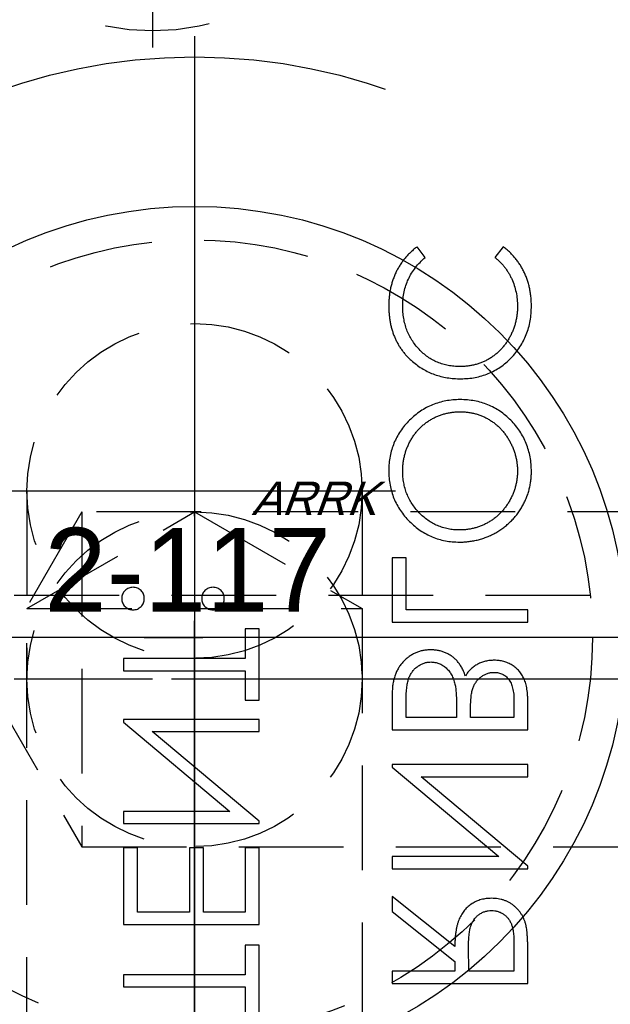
# Model space of a CAD drawing. Extents: x 2651 to 11825, y -3833 to 1075.
# Tile 351 of 656: x 4229 to 4243, y 511 to 534. Entities that reach past the tile are written whole.
import ezdxf

# ---------------------------------------------------------------- set-up
doc = ezdxf.new("R2010")
doc.units = 0
doc.header["$LTSCALE"] = 10
for name, pattern in [('CENTER', [2, 1.25, -0.25, 0.25, -0.25]), ('CNSCEN', [17, 15, -1, 0, -1]), ('CNSHID', [4, 3, -1]), ('HIDDEN', [0.375, 0.25, -0.125])]:
    doc.linetypes.add(name, pattern=pattern)
doc.layers.get('0').update_dxf_attribs({"linetype": 'CONTINUOUS'})
doc.layers.get('Defpoints').update_dxf_attribs({"linetype": 'CONTINUOUS'})
for name, color, linetype in [('1', 7, 'CONTINUOUS'), ('9', 3, 'CONTINUOUS'), ('CEN', 1, 'CENTER'), ('COOL', 150, 'HIDDEN'), ('DIM', 3, 'CONTINUOUS'), ('HIDDEN', 6, 'HIDDEN'), ('WL1-HL', 4, 'CNSHID'), ('WOR1-CL', 1, 'CNSCEN'), ('WOR1-DL', 7, 'CONTINUOUS')]:
    doc.layers.add(name, color=color, linetype=linetype)
doc.styles.add('china', font='txt')
doc.styles.get("Standard").update_dxf_attribs({"font": 'romans.shx'})
doc.dimstyles.new('MM& INCH5', dxfattribs={"dimtxt": 5, "dimasz": 2.5, "dimexe": 1, "dimexo": 0.5, "dimtad": 0, "dimrnd": 1.38778e-17, "dimzin": 9, "dimdsep": 46, "dimtxsty": 'Standard', "dimblk": 'CLOSED', "dimcen": 0, "dimclrd": 3, "dimclre": 3, "dimclrt": 3, "dimazin": 2, "dimtfac": 0.75, "dimtofl": 0, "dimtmove": 0, "dimatfit": 3, "dimfxl": 0, "dimtolj": 1, "dimarcsym": 0})

# ---------------------------------------------------------------- blocks, each defined once
blk = doc.blocks.new('DSD')
at = {"layer": '1', "color": 7, "linetype": 'Continuous'}
for p, q in [((483.084, 496.05), (483.084, 494.348)), ((483.416, 495.345), (483.416, 496.05)), ((476.666, 495.262), (476.666, 494.613)), ((479.905, 495.262), (476.666, 495.262)), ((479.905, 494.971), (479.905, 495.262)), ((486.322, 495.345), (483.416, 495.345)), ((486.322, 495.054), (486.322, 495.345)), ((483.416, 494.348), (483.416, 495.054)), ((483.416, 495.054), (486.322, 495.054)), ((476.999, 494.971), (478.078, 494.971)), ((476.999, 494.364), (476.999, 494.971)), ((478.078, 494.971), (478.083, 494.378)), ((478.41, 494.735), (478.41, 494.971)), ((478.41, 494.971), (479.905, 494.971)), ((479.905, 493.545), (478.41, 494.735)), ((478.41, 494.375), (479.905, 493.186)), ((483.084, 494.348), (483.416, 494.348)), ((483.084, 493.85), (483.084, 492.023)), ((486.322, 493.85), (483.084, 493.85)), ((486.322, 492.023), (486.322, 493.85)), ((479.905, 493.186), (479.905, 493.545)), ((483.416, 492.023), (483.416, 493.559)), ((483.416, 493.559), (484.413, 493.559)), ((484.413, 493.559), (484.413, 492.023)), ((484.745, 492.023), (484.745, 493.559)), ((484.745, 493.559), (485.99, 493.559)), ((485.99, 493.559), (485.99, 492.023)), ((479.905, 492.521), (476.666, 492.521)), ((476.666, 492.521), (476.666, 492.46)), ((476.666, 492.46), (479.215, 490.321)), ((479.905, 492.231), (479.905, 492.521)), ((479.905, 490.096), (477.362, 492.231)), ((477.362, 492.231), (479.905, 492.231)), ((483.084, 492.023), (483.416, 492.023)), ((484.413, 492.023), (484.745, 492.023)), ((485.99, 492.023), (486.322, 492.023)), ((486.322, 491.442), (483.084, 491.442)), ((483.084, 491.442), (483.084, 491.381)), ((483.084, 491.381), (485.633, 489.241)), ((486.322, 491.151), (486.322, 491.442)), ((486.322, 489.017), (483.779, 491.151)), ((483.779, 491.151), (486.322, 491.151)), ((479.215, 490.321), (476.666, 490.321)), ((476.666, 490.321), (476.666, 490.03)), ((479.905, 490.03), (479.905, 490.096)), ((476.666, 490.03), (479.905, 490.03)), ((476.666, 489.2), (476.666, 488.568)), ((479.905, 489.2), (476.666, 489.2)), ((479.905, 488.324), (479.905, 489.2)), ((485.633, 489.241), (483.084, 489.241)), ((483.084, 489.241), (483.084, 488.951)), ((476.999, 488.909), (478.037, 488.909)), ((476.999, 488.515), (476.999, 488.909)), ((478.037, 488.909), (478.037, 488.714)), ((478.369, 488.909), (479.573, 488.909)), ((478.369, 488.716), (478.369, 488.909)), ((479.573, 488.909), (479.573, 488.495)), ((483.084, 488.951), (486.322, 488.951)), ((486.322, 488.951), (486.322, 489.017)), ((483.416, 488.494), (483.084, 488.494)), ((483.084, 488.494), (483.084, 486.792)), ((483.416, 487.788), (483.416, 488.494)), ((486.322, 487.788), (483.416, 487.788)), ((486.322, 487.497), (486.322, 487.788)), ((483.416, 486.792), (483.416, 487.497)), ((483.416, 487.497), (486.322, 487.497)), ((483.084, 486.792), (483.416, 486.792)), ((476.666, 486.626), (476.666, 486.335)), ((479.905, 486.626), (476.666, 486.626)), ((479.905, 485.089), (479.905, 486.626)), ((476.666, 486.335), (479.573, 486.335)), ((479.573, 486.335), (479.573, 485.089)), ((479.573, 485.089), (479.905, 485.089)), ((477.261, 477.657), (477.455, 477.912)), ((479.116, 477.912), (479.309, 477.657))]:
    blk.add_line(p, q, dxfattribs=at)
for points, knots in [([(476.666, 494.613), (476.667, 494.57), (476.667, 494.487), (476.668, 494.368), (476.673, 494.26), (476.677, 494.163), (476.684, 494.077), (476.69, 494.001), (476.699, 493.937), (476.707, 493.897), (476.711, 493.88)], [0, 0, 0, 0, 0.176258, 0.338434, 0.484822, 0.617158, 0.734698, 0.837385, 0.926372, 1, 1, 1, 1]), ([(477.532, 493.518), (477.506, 493.519), (477.454, 493.521), (477.379, 493.539), (477.307, 493.569), (477.241, 493.61), (477.18, 493.66), (477.128, 493.719), (477.085, 493.785), (477.058, 493.846), (477.041, 493.901), (477.029, 493.948), (477.02, 494.002), (477.012, 494.062), (477.006, 494.129), (477.001, 494.202), (476.999, 494.281), (476.999, 494.335), (476.999, 494.364)], [0, 0, 0, 0, 0.068814, 0.136365, 0.204019, 0.273064, 0.342913, 0.410965, 0.479169, 0.549308, 0.587652, 0.630647, 0.678879, 0.731934, 0.791111, 0.855283, 0.925086, 1, 1, 1, 1]), ([(478.083, 494.378), (478.083, 494.35), (478.083, 494.297), (478.079, 494.219), (478.075, 494.147), (478.068, 494.08), (478.06, 494.019), (478.05, 493.964), (478.038, 493.914), (478.019, 493.855), (477.989, 493.79), (477.946, 493.72), (477.892, 493.66), (477.83, 493.609), (477.762, 493.568), (477.688, 493.539), (477.611, 493.521), (477.559, 493.519), (477.532, 493.518)], [0, 0, 0, 0, 0.071668, 0.138913, 0.201185, 0.259124, 0.312255, 0.360682, 0.405086, 0.445102, 0.518778, 0.589462, 0.658462, 0.727283, 0.796322, 0.863175, 0.930949, 1, 1, 1, 1]), ([(477.533, 493.227), (477.576, 493.228), (477.66, 493.231), (477.782, 493.256), (477.896, 493.296), (478.002, 493.352), (478.097, 493.423), (478.181, 493.509), (478.251, 493.608), (478.299, 493.701), (478.33, 493.783), (478.352, 493.851), (478.369, 493.925), (478.384, 494.004), (478.395, 494.089), (478.404, 494.179), (478.409, 494.275), (478.41, 494.341), (478.41, 494.375)], [0, 0, 0, 0, 0.07878, 0.153721, 0.226714, 0.299191, 0.37119, 0.443006, 0.516689, 0.593217, 0.633873, 0.676989, 0.7229, 0.771959, 0.824211, 0.879379, 0.937948, 1, 1, 1, 1]), ([(476.711, 493.88), (476.716, 493.856), (476.728, 493.809), (476.752, 493.742), (476.781, 493.677), (476.814, 493.616), (476.853, 493.559), (476.896, 493.505), (476.943, 493.454), (476.996, 493.408), (477.051, 493.365), (477.111, 493.328), (477.173, 493.297), (477.239, 493.271), (477.308, 493.251), (477.38, 493.237), (477.455, 493.228), (477.507, 493.228), (477.533, 493.227)], [0, 0, 0, 0, 0.064217, 0.127064, 0.188745, 0.249132, 0.309453, 0.369827, 0.43065, 0.492352, 0.554072, 0.61569, 0.676798, 0.738439, 0.801317, 0.865185, 0.931641, 1, 1, 1, 1]), ([(478.037, 488.714), (478.036, 488.685), (478.036, 488.63), (478.033, 488.55), (478.028, 488.476), (478.022, 488.408), (478.013, 488.346), (478.002, 488.289), (477.99, 488.238), (477.97, 488.18), (477.94, 488.113), (477.895, 488.042), (477.84, 487.979), (477.777, 487.926), (477.708, 487.883), (477.633, 487.853), (477.555, 487.832), (477.502, 487.831), (477.475, 487.83)], [0, 0, 0, 0, 0.072301, 0.1397, 0.202289, 0.2606, 0.31319, 0.361739, 0.405706, 0.44554, 0.518832, 0.589778, 0.658867, 0.72843, 0.797283, 0.864815, 0.931364, 1, 1, 1, 1]), ([(478.407, 488.11), (478.404, 488.126), (478.397, 488.16), (478.39, 488.216), (478.383, 488.28), (478.378, 488.351), (478.373, 488.431), (478.371, 488.519), (478.369, 488.615), (478.369, 488.682), (478.369, 488.716)], [0, 0, 0, 0, 0.079306, 0.171953, 0.277057, 0.394731, 0.526177, 0.671345, 0.829285, 1, 1, 1, 1]), ([(476.666, 488.568), (476.667, 488.537), (476.667, 488.477), (476.672, 488.39), (476.678, 488.308), (476.689, 488.232), (476.702, 488.161), (476.717, 488.096), (476.736, 488.036), (476.765, 487.965), (476.809, 487.884), (476.874, 487.796), (476.953, 487.72), (477.042, 487.655), (477.14, 487.604), (477.245, 487.566), (477.355, 487.543), (477.431, 487.54), (477.469, 487.539)], [0, 0, 0, 0, 0.062594, 0.121323, 0.17668, 0.228365, 0.276868, 0.321879, 0.364099, 0.403356, 0.477968, 0.550535, 0.623584, 0.698175, 0.773354, 0.847281, 0.922818, 1, 1, 1, 1]), ([(477.475, 487.83), (477.457, 487.83), (477.422, 487.831), (477.37, 487.839), (477.322, 487.852), (477.276, 487.869), (477.234, 487.893), (477.194, 487.921), (477.158, 487.955), (477.124, 487.994), (477.095, 488.038), (477.068, 488.088), (477.047, 488.145), (477.029, 488.207), (477.016, 488.276), (477.005, 488.35), (477, 488.43), (476.999, 488.486), (476.999, 488.515)], [0, 0, 0, 0, 0.057003, 0.111818, 0.164402, 0.21587, 0.266841, 0.317479, 0.369902, 0.4234, 0.479718, 0.539241, 0.602431, 0.67103, 0.744485, 0.823454, 0.90874, 1, 1, 1, 1]), ([(479.573, 488.495), (479.572, 488.466), (479.572, 488.408), (479.57, 488.326), (479.564, 488.25), (479.556, 488.18), (479.548, 488.115), (479.536, 488.057), (479.523, 488.005), (479.502, 487.945), (479.47, 487.877), (479.422, 487.803), (479.364, 487.738), (479.297, 487.683), (479.225, 487.638), (479.148, 487.605), (479.068, 487.584), (479.013, 487.582), (478.986, 487.58)], [0, 0, 0, 0, 0.072502, 0.139739, 0.201795, 0.259822, 0.312206, 0.360773, 0.40454, 0.443698, 0.516841, 0.587874, 0.657965, 0.728969, 0.799308, 0.866636, 0.933116, 1, 1, 1, 1]), ([(478.986, 487.29), (479.017, 487.291), (479.08, 487.293), (479.171, 487.306), (479.258, 487.328), (479.342, 487.358), (479.422, 487.398), (479.499, 487.447), (479.571, 487.505), (479.64, 487.57), (479.702, 487.643), (479.757, 487.722), (479.802, 487.808), (479.84, 487.899), (479.869, 487.997), (479.89, 488.101), (479.903, 488.21), (479.904, 488.285), (479.905, 488.324)], [0, 0, 0, 0, 0.06116, 0.120335, 0.17818, 0.235235, 0.292683, 0.351186, 0.410457, 0.47172, 0.533761, 0.595739, 0.657888, 0.721295, 0.786823, 0.854686, 0.925478, 1, 1, 1, 1]), ([(478.986, 487.58), (478.969, 487.581), (478.935, 487.581), (478.885, 487.589), (478.836, 487.6), (478.79, 487.614), (478.745, 487.635), (478.702, 487.66), (478.66, 487.688), (478.607, 487.733), (478.546, 487.798), (478.486, 487.89), (478.438, 487.995), (478.418, 488.071), (478.407, 488.11)], [0, 0, 0, 0, 0.060287, 0.119602, 0.177503, 0.235143, 0.292133, 0.350871, 0.410098, 0.470732, 0.594829, 0.722579, 0.856691, 1, 1, 1, 1]), ([(477.469, 487.539), (477.505, 487.54), (477.575, 487.542), (477.678, 487.561), (477.776, 487.591), (477.868, 487.632), (477.953, 487.686), (478.032, 487.75), (478.1, 487.826), (478.138, 487.884), (478.158, 487.913)], [0, 0, 0, 0, 0.130569, 0.256581, 0.380552, 0.503623, 0.625739, 0.747549, 0.871766, 1, 1, 1, 1]), ([(478.158, 487.913), (478.172, 487.876), (478.199, 487.806), (478.247, 487.709), (478.299, 487.626), (478.356, 487.555), (478.417, 487.495), (478.483, 487.442), (478.556, 487.397), (478.634, 487.358), (478.717, 487.328), (478.803, 487.306), (478.893, 487.293), (478.955, 487.291), (478.986, 487.29)], [0, 0, 0, 0, 0.106057, 0.202914, 0.2903, 0.370223, 0.446384, 0.521397, 0.598291, 0.676142, 0.755529, 0.834887, 0.916646, 1, 1, 1, 1]), ([(484.184, 486.335), (484.166, 486.334), (484.131, 486.332), (484.081, 486.316), (484.034, 486.291), (483.993, 486.257), (483.958, 486.216), (483.933, 486.169), (483.917, 486.118), (483.915, 486.083), (483.914, 486.065)], [0, 0, 0, 0, 0.126257, 0.249407, 0.371465, 0.498805, 0.627129, 0.750535, 0.872218, 1, 1, 1, 1]), ([(484.454, 486.065), (484.453, 486.083), (484.451, 486.118), (484.436, 486.169), (484.411, 486.216), (484.377, 486.257), (484.336, 486.291), (484.289, 486.316), (484.238, 486.332), (484.202, 486.334), (484.184, 486.335)], [0, 0, 0, 0, 0.127574, 0.248624, 0.371829, 0.498962, 0.626095, 0.747954, 0.870903, 1, 1, 1, 1]), ([(486.094, 486.335), (486.076, 486.334), (486.04, 486.332), (485.989, 486.316), (485.943, 486.291), (485.902, 486.257), (485.867, 486.216), (485.842, 486.169), (485.827, 486.118), (485.825, 486.083), (485.824, 486.065)], [0, 0, 0, 0, 0.129097, 0.252046, 0.373905, 0.501038, 0.628171, 0.751376, 0.872426, 1, 1, 1, 1]), ([(486.364, 486.065), (486.363, 486.083), (486.361, 486.118), (486.345, 486.169), (486.32, 486.216), (486.286, 486.257), (486.244, 486.291), (486.198, 486.317), (486.147, 486.332), (486.112, 486.334), (486.094, 486.335)], [0, 0, 0, 0, 0.127757, 0.249414, 0.372796, 0.500111, 0.62861, 0.750643, 0.873768, 1, 1, 1, 1]), ([(483.914, 486.065), (483.915, 486.047), (483.918, 486.012), (483.932, 485.961), (483.958, 485.914), (483.992, 485.873), (484.033, 485.839), (484.079, 485.813), (484.13, 485.798), (484.166, 485.796), (484.184, 485.795)], [0, 0, 0, 0, 0.127519, 0.249986, 0.371792, 0.49887, 0.625948, 0.748492, 0.870959, 1, 1, 1, 1]), ([(484.184, 485.795), (484.202, 485.796), (484.238, 485.798), (484.29, 485.813), (484.335, 485.839), (484.377, 485.873), (484.411, 485.914), (484.437, 485.961), (484.451, 486.012), (484.453, 486.047), (484.454, 486.065)], [0, 0, 0, 0, 0.129041, 0.251508, 0.374052, 0.50113, 0.628208, 0.750014, 0.872481, 1, 1, 1, 1]), ([(485.824, 486.065), (485.825, 486.047), (485.827, 486.012), (485.842, 485.961), (485.867, 485.914), (485.902, 485.873), (485.943, 485.839), (485.989, 485.813), (486.04, 485.798), (486.076, 485.796), (486.094, 485.795)], [0, 0, 0, 0, 0.127519, 0.249986, 0.371792, 0.49887, 0.625948, 0.748492, 0.870959, 1, 1, 1, 1]), ([(486.094, 485.795), (486.112, 485.796), (486.147, 485.798), (486.198, 485.813), (486.244, 485.839), (486.286, 485.873), (486.32, 485.914), (486.346, 485.961), (486.361, 486.012), (486.363, 486.047), (486.364, 486.065)], [0, 0, 0, 0, 0.126178, 0.248821, 0.37154, 0.499984, 0.627244, 0.749226, 0.872298, 1, 1, 1, 1]), ([(478.3, 484.716), (478.261, 484.715), (478.185, 484.714), (478.071, 484.702), (477.959, 484.685), (477.85, 484.661), (477.742, 484.628), (477.637, 484.59), (477.534, 484.544), (477.433, 484.492), (477.336, 484.433), (477.245, 484.368), (477.158, 484.3), (477.078, 484.225), (477.002, 484.146), (476.932, 484.061), (476.867, 483.971), (476.808, 483.877), (476.755, 483.779), (476.71, 483.678), (476.67, 483.576), (476.639, 483.471), (476.614, 483.365), (476.597, 483.256), (476.585, 483.146), (476.584, 483.072), (476.583, 483.034)], [0, 0, 0, 0, 0.043209, 0.085873, 0.12812, 0.170152, 0.211918, 0.253753, 0.296006, 0.338443, 0.381015, 0.42282, 0.464089, 0.505126, 0.545975, 0.586985, 0.628339, 0.670084, 0.711992, 0.753039, 0.794049, 0.834886, 0.875498, 0.916547, 0.958004, 1, 1, 1, 1]), ([(479.988, 483.008), (479.987, 483.067), (479.984, 483.183), (479.96, 483.352), (479.922, 483.515), (479.867, 483.671), (479.798, 483.82), (479.712, 483.962), (479.611, 484.097), (479.496, 484.223), (479.371, 484.338), (479.237, 484.439), (479.097, 484.524), (478.95, 484.594), (478.797, 484.649), (478.637, 484.687), (478.47, 484.711), (478.357, 484.714), (478.3, 484.716)], [0, 0, 0, 0, 0.065819, 0.129747, 0.192072, 0.253459, 0.31457, 0.37628, 0.439026, 0.503267, 0.567493, 0.629705, 0.691, 0.751452, 0.812004, 0.87315, 0.935635, 1, 1, 1, 1]), ([(476.916, 483.02), (476.916, 483.051), (476.917, 483.112), (476.927, 483.203), (476.941, 483.292), (476.96, 483.381), (476.988, 483.468), (477.019, 483.554), (477.057, 483.639), (477.1, 483.722), (477.148, 483.802), (477.201, 483.878), (477.257, 483.95), (477.318, 484.017), (477.382, 484.079), (477.45, 484.138), (477.523, 484.191), (477.599, 484.24), (477.679, 484.283), (477.76, 484.322), (477.845, 484.353), (477.931, 484.379), (478.02, 484.4), (478.111, 484.414), (478.204, 484.424), (478.267, 484.425), (478.299, 484.425)], [0, 0, 0, 0, 0.042023, 0.083645, 0.124984, 0.166247, 0.207702, 0.249631, 0.291742, 0.334743, 0.37746, 0.419556, 0.461044, 0.502096, 0.542891, 0.583801, 0.624864, 0.666225, 0.707399, 0.748557, 0.789655, 0.83074, 0.87207, 0.913993, 0.956498, 1, 1, 1, 1]), ([(478.299, 484.425), (478.345, 484.424), (478.438, 484.422), (478.572, 484.401), (478.702, 484.37), (478.826, 484.324), (478.944, 484.266), (479.057, 484.195), (479.164, 484.11), (479.264, 484.014), (479.356, 483.91), (479.436, 483.798), (479.504, 483.682), (479.559, 483.559), (479.603, 483.432), (479.633, 483.299), (479.653, 483.161), (479.655, 483.067), (479.656, 483.02)], [0, 0, 0, 0, 0.064504, 0.126899, 0.187747, 0.24815, 0.308586, 0.369583, 0.431827, 0.49618, 0.560668, 0.623504, 0.68526, 0.746537, 0.808327, 0.870486, 0.934317, 1, 1, 1, 1]), ([(476.583, 483.034), (476.585, 482.974), (476.588, 482.856), (476.611, 482.683), (476.65, 482.518), (476.703, 482.359), (476.773, 482.209), (476.858, 482.066), (476.958, 481.93), (477.073, 481.804), (477.199, 481.689), (477.332, 481.587), (477.474, 481.502), (477.622, 481.432), (477.777, 481.377), (477.94, 481.34), (478.11, 481.315), (478.226, 481.312), (478.284, 481.311)], [0, 0, 0, 0, 0.06657, 0.130749, 0.193413, 0.254989, 0.316114, 0.377262, 0.439401, 0.502971, 0.566525, 0.628231, 0.689091, 0.749345, 0.81017, 0.87161, 0.934869, 1, 1, 1, 1]), ([(478.284, 481.602), (478.252, 481.602), (478.19, 481.603), (478.098, 481.613), (478.008, 481.627), (477.921, 481.647), (477.835, 481.673), (477.753, 481.705), (477.672, 481.742), (477.594, 481.786), (477.519, 481.834), (477.447, 481.888), (477.38, 481.946), (477.315, 482.009), (477.256, 482.076), (477.2, 482.149), (477.148, 482.226), (477.1, 482.307), (477.057, 482.391), (477.019, 482.477), (476.988, 482.565), (476.96, 482.653), (476.941, 482.743), (476.927, 482.834), (476.917, 482.927), (476.916, 482.989), (476.916, 483.02)], [0, 0, 0, 0, 0.042915, 0.08513, 0.126473, 0.167453, 0.207976, 0.248249, 0.28875, 0.32967, 0.370537, 0.411129, 0.451819, 0.492406, 0.533486, 0.575263, 0.617441, 0.660672, 0.70394, 0.746868, 0.789079, 0.831104, 0.873238, 0.915166, 0.957381, 1, 1, 1, 1]), ([(479.656, 483.02), (479.655, 482.988), (479.655, 482.924), (479.646, 482.83), (479.632, 482.737), (479.611, 482.646), (479.586, 482.557), (479.556, 482.47), (479.518, 482.385), (479.477, 482.301), (479.429, 482.221), (479.378, 482.145), (479.322, 482.074), (479.262, 482.007), (479.198, 481.945), (479.13, 481.887), (479.058, 481.834), (478.982, 481.786), (478.902, 481.742), (478.82, 481.705), (478.736, 481.673), (478.65, 481.647), (478.561, 481.627), (478.471, 481.613), (478.378, 481.603), (478.315, 481.602), (478.284, 481.602)], [0, 0, 0, 0, 0.043633, 0.086538, 0.129177, 0.171436, 0.213416, 0.255266, 0.297369, 0.339941, 0.382347, 0.423953, 0.464871, 0.505572, 0.546003, 0.586568, 0.627065, 0.668271, 0.709549, 0.750428, 0.791096, 0.832027, 0.873136, 0.914611, 0.956956, 1, 1, 1, 1]), ([(478.284, 481.311), (478.343, 481.312), (478.457, 481.315), (478.626, 481.34), (478.788, 481.378), (478.943, 481.432), (479.092, 481.501), (479.233, 481.587), (479.368, 481.688), (479.494, 481.803), (479.61, 481.928), (479.711, 482.063), (479.797, 482.203), (479.866, 482.351), (479.922, 482.506), (479.959, 482.667), (479.984, 482.835), (479.987, 482.95), (479.988, 483.008)], [0, 0, 0, 0, 0.065227, 0.128569, 0.19032, 0.251378, 0.312388, 0.373789, 0.436431, 0.500567, 0.564687, 0.627136, 0.688455, 0.749246, 0.810155, 0.871671, 0.934773, 1, 1, 1, 1]), ([(478.267, 480.813), (478.209, 480.811), (478.094, 480.809), (477.926, 480.785), (477.765, 480.746), (477.611, 480.691), (477.464, 480.621), (477.324, 480.535), (477.191, 480.434), (477.067, 480.318), (476.954, 480.19), (476.854, 480.054), (476.771, 479.909), (476.702, 479.757), (476.648, 479.596), (476.611, 479.428), (476.588, 479.252), (476.585, 479.131), (476.583, 479.07)], [0, 0, 0, 0, 0.064558, 0.127014, 0.187955, 0.248014, 0.307748, 0.368235, 0.42947, 0.492743, 0.556258, 0.618217, 0.679655, 0.741246, 0.803415, 0.866815, 0.932328, 1, 1, 1, 1]), ([(479.422, 480.402), (479.381, 480.435), (479.301, 480.5), (479.171, 480.584), (479.036, 480.655), (478.894, 480.713), (478.746, 480.758), (478.592, 480.789), (478.431, 480.809), (478.322, 480.812), (478.267, 480.813)], [0, 0, 0, 0, 0.124329, 0.247156, 0.36878, 0.490734, 0.613614, 0.738958, 0.867311, 1, 1, 1, 1]), ([(476.916, 479.088), (476.916, 479.121), (476.917, 479.186), (476.927, 479.281), (476.94, 479.376), (476.961, 479.468), (476.987, 479.558), (477.018, 479.647), (477.056, 479.733), (477.098, 479.818), (477.146, 479.899), (477.198, 479.976), (477.254, 480.048), (477.314, 480.116), (477.377, 480.179), (477.445, 480.237), (477.517, 480.29), (477.592, 480.339), (477.671, 480.383), (477.752, 480.419), (477.835, 480.451), (477.922, 480.477), (478.01, 480.497), (478.101, 480.511), (478.194, 480.521), (478.257, 480.522), (478.289, 480.522)], [0, 0, 0, 0, 0.043955, 0.087502, 0.130463, 0.172752, 0.215403, 0.25765, 0.300153, 0.343121, 0.385925, 0.427686, 0.468818, 0.509492, 0.549883, 0.58998, 0.630405, 0.670869, 0.711384, 0.751627, 0.791776, 0.832459, 0.873319, 0.914543, 0.956924, 1, 1, 1, 1]), ([(478.289, 480.522), (478.337, 480.521), (478.431, 480.519), (478.568, 480.498), (478.7, 480.467), (478.826, 480.421), (478.946, 480.364), (479.059, 480.291), (479.167, 480.207), (479.266, 480.111), (479.358, 480.005), (479.438, 479.891), (479.505, 479.77), (479.56, 479.643), (479.603, 479.509), (479.633, 479.368), (479.653, 479.221), (479.655, 479.12), (479.656, 479.068)], [0, 0, 0, 0, 0.064323, 0.12629, 0.186726, 0.246146, 0.305576, 0.365429, 0.426326, 0.48884, 0.551725, 0.613919, 0.675484, 0.737334, 0.800229, 0.864502, 0.931041, 1, 1, 1, 1]), ([(479.988, 479.066), (479.988, 479.101), (479.987, 479.17), (479.98, 479.272), (479.969, 479.371), (479.953, 479.467), (479.934, 479.56), (479.909, 479.651), (479.881, 479.739), (479.847, 479.824), (479.81, 479.906), (479.768, 479.985), (479.721, 480.062), (479.67, 480.136), (479.615, 480.207), (479.555, 480.275), (479.491, 480.341), (479.445, 480.382), (479.422, 480.402)], [0, 0, 0, 0, 0.069663, 0.13775, 0.203917, 0.26878, 0.332414, 0.394754, 0.45618, 0.516996, 0.577396, 0.637198, 0.696999, 0.756756, 0.816554, 0.876948, 0.938132, 1, 1, 1, 1]), ([(476.583, 479.07), (476.584, 479.033), (476.585, 478.959), (476.593, 478.851), (476.608, 478.744), (476.627, 478.641), (476.652, 478.54), (476.683, 478.442), (476.719, 478.347), (476.761, 478.255), (476.808, 478.166), (476.859, 478.081), (476.915, 478), (476.974, 477.922), (477.04, 477.85), (477.108, 477.781), (477.182, 477.717), (477.235, 477.677), (477.261, 477.657)], [0, 0, 0, 0, 0.068548, 0.135683, 0.201215, 0.265682, 0.329267, 0.392395, 0.45507, 0.517127, 0.57879, 0.63974, 0.700192, 0.759806, 0.819628, 0.879355, 0.939512, 1, 1, 1, 1]), ([(477.455, 477.912), (477.434, 477.93), (477.391, 477.966), (477.33, 478.024), (477.274, 478.084), (477.221, 478.147), (477.173, 478.213), (477.129, 478.282), (477.089, 478.353), (477.04, 478.452), (476.99, 478.581), (476.947, 478.744), (476.92, 478.914), (476.917, 479.03), (476.916, 479.088)], [0, 0, 0, 0, 0.063163, 0.125475, 0.187121, 0.248294, 0.309295, 0.36985, 0.430973, 0.492456, 0.616148, 0.740844, 0.868183, 1, 1, 1, 1]), ([(479.656, 479.068), (479.654, 479.012), (479.651, 478.901), (479.625, 478.737), (479.583, 478.581), (479.524, 478.432), (479.447, 478.29), (479.354, 478.155), (479.243, 478.028), (479.159, 477.951), (479.116, 477.912)], [0, 0, 0, 0, 0.128515, 0.252949, 0.374755, 0.49594, 0.617181, 0.740909, 0.867811, 1, 1, 1, 1]), ([(479.309, 477.657), (479.335, 477.678), (479.388, 477.719), (479.462, 477.785), (479.532, 477.854), (479.597, 477.928), (479.658, 478.005), (479.714, 478.087), (479.765, 478.172), (479.812, 478.26), (479.853, 478.351), (479.889, 478.446), (479.92, 478.543), (479.945, 478.642), (479.965, 478.745), (479.978, 478.849), (479.987, 478.957), (479.988, 479.03), (479.988, 479.066)], [0, 0, 0, 0, 0.061674, 0.123053, 0.183475, 0.243727, 0.304279, 0.364863, 0.425946, 0.487391, 0.54922, 0.611144, 0.673529, 0.736961, 0.800785, 0.866013, 0.932101, 1, 1, 1, 1])]:
    blk.add_open_spline(points, degree=3, knots=knots, dxfattribs=at)
blk = doc.blocks.new('*U10', base_point=(1624.618, 1808.955))
for p, q in [((1624.618, 1811.842), (1622.118, 1810.399)), ((1627.118, 1810.398), (1624.618, 1811.842)), ((1622.118, 1810.399), (1622.118, 1807.512)), ((1627.118, 1807.511), (1627.118, 1810.398)), ((1622.118, 1807.512), (1624.618, 1806.068)), ((1624.618, 1806.068), (1627.118, 1807.511))]:
    blk.add_line(p, q)
for radius in [5.5, 5]:
    blk.add_circle((1624.618, 1808.955), radius)
at = {"layer": 'CEN'}
for p, q in [((1624.618, 1815.555), (1624.618, 1802.355)), ((1618.018, 1808.955), (1631.218, 1808.955))]:
    blk.add_line(p, q, dxfattribs=at)
blk = doc.blocks.new('*D116')
at = {"layer": 'Defpoints', "color": 0}
for p in [(4278.684, 927.642), (4278.684, 906.842), (4171.684, 387.642)]:
    blk.add_point(p, dxfattribs=at)
at = {"layer": 'DIM', "color": 3, "lineweight": -2}
blk.add_line((4278.684, 907.342), (4278.684, 927.642), dxfattribs=at)
at = {"layer": 'DIM', "color": 3, "insert": (4278.684, 950.648), "char_height": 5, "attachment_point": 5, "rotation": 90}
blk.add_mtext('\\A1;107 [4.213]', dxfattribs=at)
blk = doc.blocks.new('_Closed')
at = {"color": 0, "linetype": 'ByBlock', "lineweight": -2}
for p, q in [((-1, 0.1667), (0, 0)), ((-1, 0.1667), (-1, -0.1667)), ((0, 0), (-1, -0.1667)), ((0, 0), (-1, 0))]:
    blk.add_line(p, q, dxfattribs=at)
blk = doc.blocks.new('*D117')
at = {"layer": 'Defpoints', "color": 0}
for p in [(4291.684, 927.642), (4291.684, 912.642), (4171.684, 387.642)]:
    blk.add_point(p, dxfattribs=at)
at = {"layer": 'DIM', "color": 3, "lineweight": -2}
blk.add_line((4291.684, 913.142), (4291.684, 927.642), dxfattribs=at)
at = {"layer": 'DIM', "color": 3, "insert": (4291.684, 950.648), "char_height": 5, "attachment_point": 5, "rotation": 90}
blk.add_mtext('\\A1;120 [4.724]', dxfattribs=at)
blk = doc.blocks.new('*D118')
at = {"layer": 'Defpoints', "color": 0}
for p in [(4368.684, 927.642), (4368.684, 892.822), (4171.684, 387.642)]:
    blk.add_point(p, dxfattribs=at)
at = {"layer": 'DIM', "color": 3, "lineweight": -2}
blk.add_line((4368.684, 893.322), (4368.684, 927.642), dxfattribs=at)
at = {"layer": 'DIM', "color": 3, "insert": (4368.684, 950.648), "char_height": 5, "attachment_point": 5, "rotation": 90}
blk.add_mtext('\\A1;197 [7.756]', dxfattribs=at)
blk = doc.blocks.new('*D119')
at = {"layer": 'Defpoints', "color": 0}
for p in [(4376.684, 927.642), (4371.684, 807.17), (4171.684, 387.642)]:
    blk.add_point(p, dxfattribs=at)
at = {"layer": 'DIM', "color": 3, "lineweight": -2}
for p, q in [((4376.684, 922.642), (4376.684, 927.642)), ((4371.684, 917.642), (4376.684, 922.642)), ((4371.684, 807.67), (4371.684, 917.642))]:
    blk.add_line(p, q, dxfattribs=at)
at = {"layer": 'DIM', "color": 3, "insert": (4376.684, 951.005), "char_height": 5, "attachment_point": 5, "rotation": 90}
blk.add_mtext('\\A1;200 [7.874]', dxfattribs=at)
blk = doc.blocks.new('*D120')
at = {"layer": 'Defpoints', "color": 0}
for p in [(4411.684, 927.642), (4411.684, 912.642), (4171.684, 387.642)]:
    blk.add_point(p, dxfattribs=at)
at = {"layer": 'DIM', "color": 3, "lineweight": -2}
blk.add_line((4411.684, 913.142), (4411.684, 927.642), dxfattribs=at)
at = {"layer": 'DIM', "color": 3, "insert": (4411.684, 951.005), "char_height": 5, "attachment_point": 5, "rotation": 90}
blk.add_mtext('\\A1;240 [9.449]', dxfattribs=at)
blk = doc.blocks.new('*D121')
at = {"layer": 'Defpoints', "color": 0}
for p in [(4446.684, 927.642), (4446.684, 910.642), (4171.684, 387.642)]:
    blk.add_point(p, dxfattribs=at)
at = {"layer": 'DIM', "color": 3, "lineweight": -2}
blk.add_line((4446.684, 911.142), (4446.684, 927.642), dxfattribs=at)
at = {"layer": 'DIM', "color": 3, "insert": (4446.684, 953.386), "char_height": 5, "attachment_point": 5, "rotation": 90}
blk.add_mtext('\\A1;275 [10.827]', dxfattribs=at)
blk = doc.blocks.new('*D158')
at = {"layer": 'Defpoints', "color": 0}
for p in [(4247.884, 927.642), (4247.884, 766.102), (4171.684, 387.642)]:
    blk.add_point(p, dxfattribs=at)
at = {"layer": 'DIM', "color": 3, "lineweight": -2}
blk.add_line((4247.884, 766.602), (4247.884, 927.642), dxfattribs=at)
at = {"layer": 'DIM', "color": 3, "insert": (4247.884, 943.862), "char_height": 5, "attachment_point": 5, "rotation": 90}
blk.add_mtext('\\A1;76.2 [3]', dxfattribs=at)
blk = doc.blocks.new('*D159')
at = {"layer": 'Defpoints', "color": 0}
for p in [(4239.884, 927.642), (4246.684, 860.062), (4171.684, 387.642)]:
    blk.add_point(p, dxfattribs=at)
at = {"layer": 'DIM', "color": 3, "lineweight": -2}
for p, q in [((4239.884, 922.642), (4239.884, 927.642)), ((4246.684, 917.642), (4239.884, 922.642)), ((4246.684, 860.562), (4246.684, 917.642))]:
    blk.add_line(p, q, dxfattribs=at)
at = {"layer": 'DIM', "color": 3, "insert": (4239.884, 948.624), "char_height": 5, "attachment_point": 5, "rotation": 90}
blk.add_mtext('\\A1;75 [2.953]', dxfattribs=at)
blk = doc.blocks.new('*D160')
at = {"layer": 'Defpoints', "color": 0}
for p in [(4381.212, 797.642), (4473.321, 797.642), (4171.684, 387.642)]:
    blk.add_point(p, dxfattribs=at)
at = {"layer": 'DIM', "color": 3, "lineweight": -2}
blk.add_line((4381.712, 797.642), (4473.321, 797.642), dxfattribs=at)
at = {"layer": 'DIM', "color": 3, "insert": (4499.065, 797.642), "char_height": 5, "attachment_point": 5}
blk.add_mtext('\\A1;410 [16.142]', dxfattribs=at)
blk = doc.blocks.new('*D161')
at = {"layer": 'Defpoints', "color": 0}
for p in [(4274.104, 832.642), (4473.321, 832.642), (4171.684, 387.642)]:
    blk.add_point(p, dxfattribs=at)
at = {"layer": 'DIM', "color": 3, "lineweight": -2}
blk.add_line((4274.604, 832.642), (4473.321, 832.642), dxfattribs=at)
at = {"layer": 'DIM', "color": 3, "insert": (4496.684, 832.642), "char_height": 5, "attachment_point": 5}
blk.add_mtext('\\A1;445 [17.52]', dxfattribs=at)
blk = doc.blocks.new('*D162')
at = {"layer": 'Defpoints', "color": 0}
for p in [(4271.924, 879.642), (4485.526, 879.642), (4171.684, 387.642)]:
    blk.add_point(p, dxfattribs=at)
at = {"layer": 'DIM', "color": 3, "lineweight": -2}
blk.add_line((4272.424, 879.642), (4485.526, 879.642), dxfattribs=at)
at = {"layer": 'DIM', "color": 3, "insert": (4508.889, 879.642), "char_height": 5, "attachment_point": 5}
blk.add_mtext('\\A1;492 [19.37]', dxfattribs=at)
blk = doc.blocks.new('*D163')
at = {"layer": 'Defpoints', "color": 0}
for p in [(4285.884, 899.642), (4485.526, 899.642), (4171.684, 387.642)]:
    blk.add_point(p, dxfattribs=at)
at = {"layer": 'DIM', "color": 3, "lineweight": -2}
blk.add_line((4286.384, 899.642), (4485.526, 899.642), dxfattribs=at)
at = {"layer": 'DIM', "color": 3, "insert": (4511.27, 899.642), "char_height": 5, "attachment_point": 5}
blk.add_mtext('\\A1;512 [20.157]', dxfattribs=at)
blk = doc.blocks.new('*D164')
at = {"layer": 'Defpoints', "color": 0}
for p in [(4266.934, 743.242), (4473.321, 743.242), (4171.684, 387.642)]:
    blk.add_point(p, dxfattribs=at)
at = {"layer": 'DIM', "color": 3, "lineweight": -2}
blk.add_line((4267.434, 743.242), (4473.321, 743.242), dxfattribs=at)
at = {"layer": 'DIM', "color": 3, "insert": (4494.303, 743.242), "char_height": 5, "attachment_point": 5}
blk.add_mtext('\\A1;355.6 [14]', dxfattribs=at)
blk = doc.blocks.new('*D165')
at = {"layer": 'Defpoints', "color": 0}
for p in [(4446.684, 762.642), (4473.321, 762.642), (4171.684, 387.642)]:
    blk.add_point(p, dxfattribs=at)
at = {"layer": 'DIM', "color": 3, "lineweight": -2}
blk.add_line((4447.184, 762.642), (4473.321, 762.642), dxfattribs=at)
at = {"layer": 'DIM', "color": 3, "insert": (4499.065, 762.642), "char_height": 5, "attachment_point": 5}
blk.add_mtext('\\A1;375 [14.764]', dxfattribs=at)
blk = doc.blocks.new('*D166')
at = {"layer": 'Defpoints', "color": 0}
for p in [(4446.684, 719.642), (4473.321, 719.642), (4171.684, 387.642)]:
    blk.add_point(p, dxfattribs=at)
at = {"layer": 'DIM', "color": 3, "lineweight": -2}
blk.add_line((4447.184, 719.642), (4473.321, 719.642), dxfattribs=at)
at = {"layer": 'DIM', "color": 3, "insert": (4499.065, 719.642), "char_height": 5, "attachment_point": 5}
blk.add_mtext('\\A1;332 [13.071]', dxfattribs=at)
blk = doc.blocks.new('*D167')
at = {"layer": 'Defpoints', "color": 0}
for p in [(4445.644, 592.642), (4473.321, 592.642), (4171.684, 387.642)]:
    blk.add_point(p, dxfattribs=at)
at = {"layer": 'DIM', "color": 3, "lineweight": -2}
blk.add_line((4446.144, 592.642), (4473.321, 592.642), dxfattribs=at)
at = {"layer": 'DIM', "color": 3, "insert": (4496.684, 592.642), "char_height": 5, "attachment_point": 5}
blk.add_mtext('\\A1;205 [8.071]', dxfattribs=at)
blk = doc.blocks.new('*D168')
at = {"layer": 'Defpoints', "color": 0}
for p in [(4245.344, 590.842), (4473.321, 584.642), (4171.684, 387.642)]:
    blk.add_point(p, dxfattribs=at)
at = {"layer": 'DIM', "color": 3, "lineweight": -2}
for p, q in [((4245.844, 590.842), (4463.321, 590.842)), ((4463.321, 590.842), (4468.321, 584.642)), ((4468.321, 584.642), (4473.321, 584.642))]:
    blk.add_line(p, q, dxfattribs=at)
at = {"layer": 'DIM', "color": 3, "insert": (4491.922, 584.642), "char_height": 5, "attachment_point": 5}
blk.add_mtext('\\A1;203.2 [8]', dxfattribs=at)
blk = doc.blocks.new('*D169')
at = {"layer": 'Defpoints', "color": 0}
for p in [(4446.684, 612.642), (4473.321, 612.642), (4171.684, 387.642)]:
    blk.add_point(p, dxfattribs=at)
at = {"layer": 'DIM', "color": 3, "lineweight": -2}
blk.add_line((4447.184, 612.642), (4473.321, 612.642), dxfattribs=at)
at = {"layer": 'DIM', "color": 3, "insert": (4496.684, 612.642), "char_height": 5, "attachment_point": 5}
blk.add_mtext('\\A1;225 [8.858]', dxfattribs=at)
blk = doc.blocks.new('*D170')
at = {"layer": 'Defpoints', "color": 0}
for p in [(4446.684, 655.642), (4473.321, 655.642), (4171.684, 387.642)]:
    blk.add_point(p, dxfattribs=at)
at = {"layer": 'DIM', "color": 3, "lineweight": -2}
blk.add_line((4447.184, 655.642), (4473.321, 655.642), dxfattribs=at)
at = {"layer": 'DIM', "color": 3, "insert": (4499.065, 655.642), "char_height": 5, "attachment_point": 5}
blk.add_mtext('\\A1;268 [10.551]', dxfattribs=at)
blk = doc.blocks.new('*D171')
at = {"layer": 'Defpoints', "color": 0}
for p in [(4446.684, 562.642), (4473.321, 562.642), (4171.684, 387.642)]:
    blk.add_point(p, dxfattribs=at)
at = {"layer": 'DIM', "color": 3, "lineweight": -2}
blk.add_line((4447.184, 562.642), (4473.321, 562.642), dxfattribs=at)
at = {"layer": 'DIM', "color": 3, "insert": (4493.946, 562.642), "char_height": 5, "attachment_point": 5}
blk.add_mtext('\\A1;175 [6.89]', dxfattribs=at)
blk = doc.blocks.new('*D172')
at = {"layer": 'Defpoints', "color": 0}
for p in [(4446.684, 519.642), (4473.321, 519.642), (4171.684, 387.642)]:
    blk.add_point(p, dxfattribs=at)
at = {"layer": 'DIM', "color": 3, "lineweight": -2}
blk.add_line((4447.184, 519.642), (4473.321, 519.642), dxfattribs=at)
at = {"layer": 'DIM', "color": 3, "insert": (4496.327, 519.642), "char_height": 5, "attachment_point": 5}
blk.add_mtext('\\A1;132 [5.197]', dxfattribs=at)
blk = doc.blocks.new('*D190')
at = {"layer": 'Defpoints', "color": 0}
for p in [(4401.864, 859.642), (4485.526, 859.642), (4171.684, 387.642)]:
    blk.add_point(p, dxfattribs=at)
at = {"layer": 'DIM', "color": 3, "lineweight": -2}
blk.add_line((4402.364, 859.642), (4485.526, 859.642), dxfattribs=at)
at = {"layer": 'DIM', "color": 3, "insert": (4511.27, 859.642), "char_height": 5, "attachment_point": 5}
blk.add_mtext('\\A1;472 [18.583]', dxfattribs=at)
blk = doc.blocks.new('117')
at = {"layer": 'WL1-HL'}
for radius in [13.87, 10.3]:
    blk.add_circle((254.95, 1693.104), radius, dxfattribs=at)
at = {"layer": 'WOR1-CL'}
for p, q in [((254.95, 1707.474), (254.95, 1678.734)), ((269.32, 1693.104), (240.58, 1693.104))]:
    blk.add_line(p, q, dxfattribs=at)
at = {"layer": '9', "style": 'china'}
blk.add_text('2-117', height=2, dxfattribs=at).set_placement((251.365, 1693.722))
at = {"layer": 'WOR1-DL', "style": 'china', "oblique": 20}
blk.add_text('ARRK', height=0.8, dxfattribs=at).set_placement((256.305, 1696.027))
blk = doc.blocks.new('A$C257357D5')
at = {"layer": 'COOL', "color": 1, "linetype": 'CENTER'}
for p, q in [((56.2, 35.5), (65.8, 35.5)), ((61, -60.106), (61, 35)), ((59.8, 32), (61.2, 32)), ((275, 31), (58.88, 31)), ((275, 31), (58.88, 31))]:
    blk.add_line(p, q, dxfattribs=at)
at = {"layer": 'COOL'}
for p, q in [((57, 35.5), (57, 31)), ((65, 35.5), (65, 31)), ((58.309, 35), (58.309, 27)), ((70.447, 33), (51.553, 33)), ((57, 32.691), (65, 32.691)), ((70.447, 31), (51.553, 31))]:
    blk.add_line(p, q, dxfattribs=at)
for points in [[(237.406, 35), (58.309, 35), (56, 31), (58.309, 27), (237.406, 27)], [(57, -49.388), (57, 32.691), (61, 35), (65, 32.691), (65, -49.388)]]:
    blk.add_lwpolyline(points, dxfattribs=at)
for centre, radius in [((61, 32), 9.5), ((61, 35.5), 4), ((61, 31), 4)]:
    blk.add_circle(centre, radius, dxfattribs=at)
blk.add_blockref('117', (-193.95, -1661.104), dxfattribs=at)

msp = doc.modelspace()

# ---------------------------------------------------------------- block references
at = {"layer": 'DIM', "rotation": 180}
msp.add_blockref('DSD', (4717.309, 1006.636), dxfattribs=at)
at = {"layer": 'DIM'}
msp.add_blockref('A$C257357D5', (4171.684, 487.642), dxfattribs=at)
at = {"layer": 'HIDDEN', "xscale": -1}
msp.add_blockref('*U10', (4231.684, 539.642), dxfattribs=at)

# ---------------------------------------------------------------- dimensions: what is measured, and where the dimension line sits
at = {"layer": 'DIM'}
for feature_location, offset, dtype, picture, middle in [((4446.684, 910.642), (0, 17), 1, '*D121', (4446.684, 953.386)), ((4371.684, 807.17), (5, 120.472), 1, '*D119', (4376.684, 951.005)), ((4411.684, 912.642), (0, 15), 1, '*D120', (4411.684, 951.005)), ((4278.684, 906.842), (0, 20.8), 1, '*D116', (4278.684, 950.648)), ((4291.684, 912.642), (0, 15), 1, '*D117', (4291.684, 950.648)), ((4368.684, 892.822), (0, 34.82), 1, '*D118', (4368.684, 950.648)), ((4246.684, 860.062), (-6.8, 67.58), 1, '*D159', (4239.884, 948.624)), ((4247.884, 766.102), (0, 161.54), 1, '*D158', (4247.884, 943.862)), ((4285.884, 899.642), (199.642, 0), 0, '*D163', (4511.27, 899.642)), ((4271.924, 879.642), (213.602, 0), 0, '*D162', (4508.889, 879.642)), ((4401.864, 859.642), (83.662, 0), 0, '*D190', (4511.27, 859.642)), ((4274.104, 832.642), (199.217, 0), 0, '*D161', (4496.684, 832.642)), ((4381.212, 797.642), (92.109, 0), 0, '*D160', (4499.065, 797.642)), ((4446.684, 762.642), (26.637, 0), 0, '*D165', (4499.065, 762.642)), ((4266.934, 743.242), (206.387, 0), 0, '*D164', (4494.303, 743.242)), ((4446.684, 719.642), (26.637, 0), 0, '*D166', (4499.065, 719.642)), ((4446.684, 655.642), (26.637, 0), 0, '*D170', (4499.065, 655.642)), ((4446.684, 612.642), (26.637, 0), 0, '*D169', (4496.684, 612.642)), ((4445.644, 592.642), (27.677, 0), 0, '*D167', (4496.684, 592.642)), ((4245.344, 590.842), (227.977, -6.2), 0, '*D168', (4491.922, 584.642)), ((4446.684, 562.642), (26.637, 0), 0, '*D171', (4493.946, 562.642)), ((4446.684, 519.642), (26.637, 0), 0, '*D172', (4496.327, 519.642))]:
    dim = msp.add_ordinate_dim(feature_location=feature_location, offset=offset, dtype=dtype, origin=(4171.684, 387.642), dimstyle='MM& INCH5', dxfattribs=at)
    dim.commit()
    dim.dimension.update_dxf_attribs({"geometry": picture, "text_midpoint": middle})

doc.saveas('drawing.dxf')
